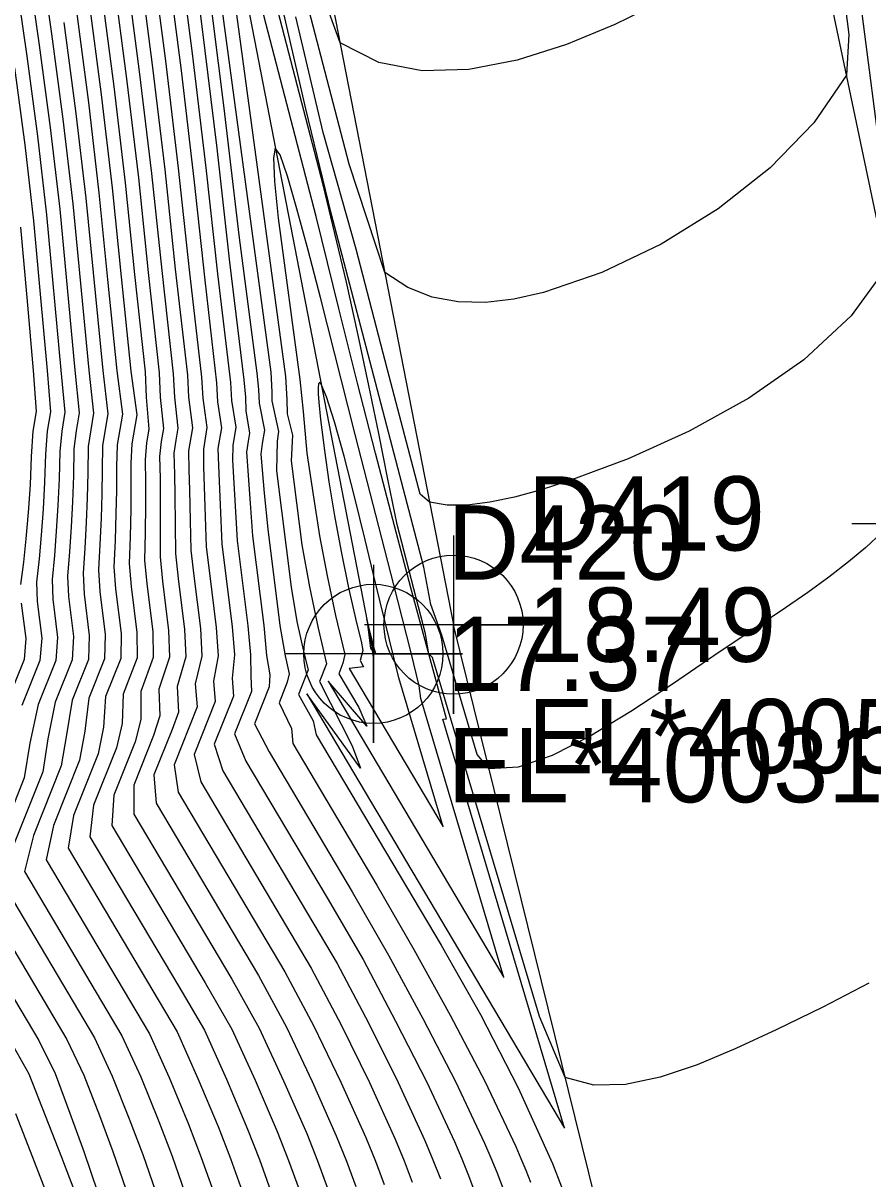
# Model space of a CAD drawing. Extents: x 2356077 to 2359823, y 225951 to 227822.
# Drawn here: x 2356562 to 2356590.47, y 226991.05 to 227029.98 of the extents above; entities that cross this region are included whole.
import ezdxf

# ---------------------------------------------------------------- set-up
doc = ezdxf.new("R2010")
doc.units = 0
for name, color, linetype in [('DTM Contours Major', 7, 'Continuous'), ('DTM Contours Minor', 7, 'Continuous'), ('Exist DTM Breakline', 7, 'Continuous'), ('Exist DTM Breakline Cogo Comment', 7, 'Continuous'), ('Exist DTM Breakline Cogo Elevation', 7, 'Continuous'), ('Exist DTM Breakline Cogo Number', 7, 'Continuous'), ('Exist DTM Breakline Cogo Point CELL', 7, 'Continuous'), ('Exist DTM Drainline', 7, 'Continuous'), ('Exist DTM Drainline Cogo Comment', 7, 'Continuous'), ('Exist DTM Drainline Cogo Elevation', 7, 'Continuous'), ('Exist DTM Drainline Cogo Number', 7, 'Continuous'), ('Exist DTM Drainline Cogo Point CELL', 7, 'Continuous'), ('PH Exist DTM Breakline', 7, 'Continuous')]:
    doc.layers.add(name, color=color, linetype=linetype)

msp = doc.modelspace()

# ---------------------------------------------------------------- linework, layer by layer
at = {"layer": 'DTM Contours Major'}
for points in [[(2356562.146, 227031.983), (2356562.543, 227029.242), (2356562.911, 227026.459), (2356563.232, 227023.708), (2356563.747, 227018.288), (2356563.891, 227016.855), (2356563.789, 227016.249), (2356563.711, 227015.637), (2356563.696, 227014.732), (2356563.666, 227013.859), (2356563.623, 227013.016), (2356563.566, 227012.172), (2356563.498, 227011.348), (2356563.527, 227010.662), (2356563.697, 227009.321), (2356563.65, 227008.532), (2356563.081, 227007.109), (2356562.838, 227005.873), (2356562.661, 227004.757), (2356561.675, 227002.287)], [(2356566.831, 227032.19), (2356567.322, 227028.379), (2356567.758, 227024.724), (2356568.12, 227021.326), (2356568.513, 227017.86), (2356568.555, 227017.22), (2356568.681, 227016.348), (2356568.564, 227015.651), (2356568.582, 227015.074), (2356568.693, 227012.428), (2356569.041, 227009.661), (2356569.124, 227008.697), (2356569.04, 227007.919), (2356569.088, 227007.307), (2356568.443, 227005.692), (2356568.735, 227004.791), (2356572.588, 226998.301), (2356573.635, 226996.303), (2356574.638, 226994.302), (2356575.538, 226992.346), (2356575.81, 226991.693), (2356576.062, 226991.047)], [(2356580.245, 226992.763), (2356576.14, 227006.531), (2356576.271, 227006.541), (2356575.071, 227010.959), (2356574.457, 227013.26), (2356573.875, 227015.495), (2356573.272, 227017.856), (2356572.641, 227020.369), (2356571.871, 227023.465), (2356569.76, 227031.581)], [(2356583.323, 227030.608), (2356581.943, 227029.932), (2356580.309, 227029.255), (2356578.653, 227028.729), (2356577.019, 227028.414), (2356575.449, 227028.369), (2356573.989, 227028.651), (2356572.681, 227029.32), (2356571.789, 227031.799)], [(2356564.629, 227031.103), (2356565.056, 227027.841), (2356565.441, 227024.605), (2356565.758, 227021.512), (2356566.109, 227018.232), (2356566.143, 227017.379), (2356566.236, 227016.308), (2356566.159, 227015.847), (2356566.117, 227015.269), (2356566.125, 227014.504), (2356566.125, 227013.766), (2356566.115, 227012.809), (2356566.096, 227011.887), (2356566.166, 227011.097), (2356566.369, 227009.487), (2356566.386, 227008.612), (2356565.971, 227007.464), (2356565.971, 227006.521), (2356565.771, 227005.773), (2356565.053, 227003.974), (2356564.99, 227002.958), (2356568.139, 226997.654), (2356569.031, 226996.092), (2356569.815, 226994.379), (2356570.561, 226992.65), (2356570.946, 226991.675), (2356571.302, 226990.691)], [(2356569.139, 227030.685), (2356570.838, 227018.078), (2356570.884, 227017.297), (2356570.897, 227016.821), (2356571.076, 227016.097), (2356571.031, 227015.234), (2356571.391, 227012.412), (2356571.647, 227010.997), (2356571.944, 227009.602), (2356572.229, 227008.4), (2356571.99, 227007.801), (2356573.084, 227005.632), (2356573.374, 227004.882), (2356571.564, 227007.386), (2356580.245, 226992.763)], [(2356561.315, 227001.008), (2356564.403, 226995.805), (2356565.005, 226994.511), (2356565.579, 226993.073), (2356566.033, 226991.873), (2356566.465, 226990.631)]]:
    msp.add_lwpolyline(points, dxfattribs=at)
at = {"layer": 'DTM Contours Minor'}
for points in [[(2356589.118, 227035.133), (2356589.829, 227029.592), (2356589.75, 227028.229), (2356588.649, 227026.624), (2356587.174, 227025.108), (2356585.425, 227023.729), (2356583.502, 227022.536), (2356581.505, 227021.579), (2356579.535, 227020.906), (2356578.537, 227020.685), (2356577.578, 227020.574), (2356576.661, 227020.591), (2356575.788, 227020.753), (2356574.963, 227021.079), (2356574.19, 227021.584), (2356572.993, 227025.233), (2356567.598, 227045.904)], [(2356590.499, 226997.637), (2356588.948, 226996.831), (2356587.376, 226996.073), (2356586.022, 226995.445), (2356584.715, 226994.895), (2356583.47, 226994.471), (2356582.304, 226994.225), (2356581.233, 226994.205), (2356580.271, 226994.461), (2356579.402, 226996.517), (2356575.797, 227008.611), (2356575.675, 227008.731), (2356575.56, 227009.409), (2356574.6, 227013.088), (2356574.286, 227014.618), (2356573.982, 227016.158), (2356573.651, 227017.769), (2356573.291, 227019.465), (2356572.9, 227021.257), (2356572.116, 227024.536), (2356567.913, 227040.693)], [(2356567.369, 227040.321), (2356570.348, 227018.221), (2356570.378, 227017.561), (2356570.386, 227017.254), (2356570.61, 227016.226), (2356570.556, 227015.903), (2356570.534, 227014.905), (2356571.029, 227010.98), (2356571.225, 227009.823), (2356571.475, 227008.724), (2356571.604, 227008.191), (2356571.276, 227007.368), (2356571.775, 227006.484), (2356571.879, 227006.008), (2356576.085, 226998.922), (2356577.411, 226996.585), (2356578.685, 226994.122), (2356579.839, 226991.566), (2356580.148, 226990.786)], [(2356567.478, 227034.095), (2356568.025, 227029.871), (2356568.525, 227025.767), (2356568.955, 227021.932), (2356569.44, 227017.969), (2356569.489, 227017.385), (2356569.507, 227016.915), (2356569.626, 227016.169), (2356569.58, 227015.894), (2356569.528, 227015.529), (2356569.648, 227013.81), (2356569.733, 227012.709), (2356570.114, 227009.694), (2356570.2, 227008.683), (2356570.313, 227008.03), (2356570.297, 227007.625), (2356569.8, 227006.382), (2356570.288, 227005.432), (2356573.087, 227000.716), (2356574.315, 226998.589), (2356575.468, 226996.455), (2356576.572, 226994.329), (2356577.551, 226992.255), (2356577.761, 226991.763), (2356577.96, 226991.275), (2356578.339, 226990.295)], [(2356567.183, 227032.957), (2356567.698, 227028.951), (2356568.161, 227025.104), (2356568.55, 227021.53), (2356568.983, 227017.87), (2356569.027, 227017.264), (2356569.172, 227016.373), (2356569.069, 227015.758), (2356569.06, 227015.263), (2356569.214, 227012.556), (2356569.577, 227009.682), (2356569.665, 227008.697), (2356569.673, 227007.98), (2356569.694, 227007.469), (2356569.122, 227006.037), (2356569.505, 227005.122), (2356572.241, 227000.514), (2356573.458, 226998.439), (2356574.552, 226996.368), (2356575.603, 226994.31), (2356576.538, 226992.304), (2356576.781, 226991.729), (2356577.008, 226991.16), (2356577.22, 226990.595)], [(2356562.554, 227032.446), (2356562.96, 227029.621), (2356563.34, 227026.744), (2356563.674, 227023.897), (2356564.218, 227018.286), (2356564.375, 227016.839), (2356564.189, 227015.723), (2356564.181, 227014.837), (2356564.16, 227013.985), (2356564.126, 227013.161), (2356564.078, 227012.296), (2356564.019, 227011.454), (2356564.055, 227010.748), (2356564.231, 227009.354), (2356564.198, 227008.55), (2356563.65, 227007.178), (2356563.461, 227006.006), (2356563.282, 227004.958), (2356562.349, 227002.622), (2356562.046, 227001.405), (2356565.332, 226995.87), (2356565.964, 226994.485), (2356566.575, 226992.981), (2356567.019, 226991.817), (2356567.44, 226990.617)], [(2356566.32, 227032.382), (2356566.793, 227028.712), (2356567.227, 227025.097), (2356567.595, 227021.673), (2356568.016, 227018.053), (2356568.059, 227017.352), (2356568.195, 227016.359), (2356568.074, 227015.634), (2356568.076, 227015.045), (2356568.137, 227013.354), (2356568.169, 227012.344), (2356568.276, 227011.452), (2356568.507, 227009.621), (2356568.572, 227008.669), (2356568.421, 227007.811), (2356568.475, 227007.127), (2356567.763, 227005.345), (2356567.984, 227004.429), (2356571.71, 226998.151), (2356572.718, 226996.236), (2356573.675, 226994.295), (2356574.543, 226992.386), (2356574.841, 226991.662), (2356575.116, 226990.944)], [(2356565.886, 227032.14), (2356566.348, 227028.575), (2356566.771, 227025.047), (2356567.128, 227021.691), (2356567.535, 227018.127), (2356567.578, 227017.378), (2356567.706, 227016.348), (2356567.576, 227015.57), (2356567.588, 227014.917), (2356567.608, 227014.254), (2356567.632, 227013.218), (2356567.65, 227012.229), (2356567.748, 227011.363), (2356567.973, 227009.586), (2356568.025, 227008.653), (2356567.803, 227007.723), (2356567.862, 227006.945), (2356567.085, 227005), (2356567.23, 227004.071), (2356570.821, 226998.021), (2356571.798, 226996.192), (2356572.711, 226994.308), (2356573.548, 226992.441), (2356573.87, 226991.649), (2356574.167, 226990.86)], [(2356565.465, 227031.809), (2356565.915, 227028.347), (2356566.326, 227024.916), (2356566.67, 227021.645), (2356567.059, 227018.171), (2356567.099, 227017.383), (2356567.216, 227016.335), (2356567.148, 227015.929), (2356567.081, 227015.492), (2356567.101, 227014.777), (2356567.115, 227014.087), (2356567.127, 227013.079), (2356567.133, 227012.113), (2356567.221, 227011.274), (2356567.438, 227009.553), (2356567.478, 227008.639), (2356567.189, 227007.638), (2356567.239, 227006.771), (2356567.018, 227006.187), (2356566.407, 227004.657), (2356566.479, 227003.707), (2356569.927, 226997.898), (2356570.876, 226996.157), (2356571.745, 226994.328), (2356572.552, 226992.504), (2356572.897, 226991.648), (2356573.215, 226990.791)], [(2356568.204, 227031.588), (2356568.761, 227027.114), (2356569.265, 227022.833), (2356569.881, 227018.189), (2356569.931, 227017.642), (2356569.96, 227017.177), (2356570.131, 227016.274), (2356570.054, 227015.815), (2356570.006, 227015.463), (2356570.12, 227014.147), (2356570.243, 227012.939), (2356570.653, 227009.693), (2356570.826, 227008.671), (2356570.963, 227008.066), (2356570.898, 227007.777), (2356570.623, 227007.088), (2356571.039, 227006.218), (2356571.086, 227005.716), (2356573.918, 227000.945), (2356575.171, 226998.773), (2356576.392, 226996.563), (2356577.563, 226994.338), (2356578.603, 226992.136), (2356578.774, 226991.737), (2356578.938, 226991.339), (2356579.095, 226990.942)], [(2356590.078, 227031.784), (2356591.115, 227023.708)], [(2356561.739, 227031.518), (2356562.125, 227028.862), (2356562.481, 227026.172), (2356562.789, 227023.517), (2356563.276, 227018.286), (2356563.406, 227016.87), (2356563.3, 227016.24), (2356563.232, 227015.552), (2356563.21, 227014.627), (2356563.171, 227013.735), (2356563.118, 227012.871), (2356563.054, 227012.047), (2356562.979, 227011.24), (2356563, 227010.572), (2356563.162, 227009.286), (2356563.099, 227008.508), (2356562.507, 227007.024), (2356562.222, 227005.731), (2356562.04, 227004.555), (2356561, 227001.952)], [(2356565.047, 227031.461), (2356565.485, 227028.099), (2356565.883, 227024.766), (2356566.214, 227021.584), (2356566.583, 227018.205), (2356566.621, 227017.382), (2356566.726, 227016.321), (2356566.654, 227015.887), (2356566.599, 227015.38), (2356566.613, 227014.639), (2356566.621, 227013.925), (2356566.622, 227012.942), (2356566.615, 227011.999), (2356566.694, 227011.185), (2356566.904, 227009.52), (2356566.932, 227008.626), (2356566.578, 227007.551), (2356566.604, 227006.647), (2356566.395, 227005.98), (2356565.73, 227004.315), (2356565.733, 227003.335), (2356569.033, 226997.776), (2356569.953, 226996.124), (2356570.78, 226994.353), (2356571.557, 226992.574), (2356571.923, 226991.657), (2356572.26, 226990.736)], [(2356564.212, 227030.738), (2356564.627, 227027.573), (2356564.999, 227024.435), (2356565.303, 227021.433), (2356565.635, 227018.253), (2356565.829, 227016.789), (2356565.666, 227015.81), (2356565.634, 227015.159), (2356565.635, 227014.37), (2356565.627, 227013.61), (2356565.607, 227012.677), (2356565.578, 227011.776), (2356565.638, 227011.009), (2356565.835, 227009.453), (2356565.839, 227008.597), (2356565.367, 227007.376), (2356565.34, 227006.394), (2356565.148, 227005.567), (2356564.376, 227003.634), (2356564.251, 227002.576), (2356567.245, 226997.532), (2356568.11, 226996.059), (2356568.85, 226994.407), (2356569.564, 226992.728), (2356569.967, 226991.7), (2356570.342, 226990.657)], [(2356590.927, 227012.814), (2356590.395, 227012.313), (2356589.816, 227011.832), (2356589.149, 227011.319), (2356588.439, 227010.807), (2356587.693, 227010.289), (2356585.279, 227008.668), (2356583.881, 227007.719), (2356582.477, 227006.791), (2356581.113, 227005.962), (2356579.833, 227005.312), (2356578.681, 227004.921), (2356577.702, 227004.867), (2356577.303, 227005.347), (2356576.106, 227009.361), (2356575.737, 227010.395), (2356575.5, 227011.655), (2356574.184, 227016.669), (2356572.386, 227023.579), (2356571.53, 227027.092), (2356570.718, 227030.596)], [(2356563.377, 227029.997), (2356563.769, 227027.025), (2356564.115, 227024.081), (2356564.69, 227018.28), (2356564.86, 227016.822), (2356564.68, 227015.748), (2356564.652, 227014.112), (2356564.628, 227013.309), (2356564.589, 227012.422), (2356564.539, 227011.56), (2356564.583, 227010.835), (2356564.766, 227009.387), (2356564.745, 227008.566), (2356564.216, 227007.242), (2356564.085, 227006.136), (2356563.904, 227005.159), (2356563.024, 227002.958), (2356562.779, 227001.798), (2356566.259, 226995.936), (2356566.924, 226994.46), (2356567.571, 226992.894), (2356568.004, 226991.771), (2356568.411, 226990.619)], [(2356563.794, 227030.369), (2356564.198, 227027.301), (2356564.557, 227024.261), (2356564.848, 227021.348), (2356565.162, 227018.269), (2356565.345, 227016.806), (2356565.173, 227015.777), (2356565.15, 227015.05), (2356565.144, 227014.24), (2356565.128, 227013.458), (2356565.098, 227012.549), (2356565.058, 227011.668), (2356565.111, 227010.922), (2356565.3, 227009.42), (2356565.292, 227008.582), (2356564.78, 227007.3), (2356564.712, 227006.266), (2356564.526, 227005.363), (2356563.7, 227003.295), (2356563.514, 227002.189), (2356567.186, 226996.003), (2356567.886, 226994.434), (2356568.568, 226992.81), (2356568.986, 226991.732), (2356569.378, 226990.633)], [(2356591.109, 227021.768), (2356589.905, 227020.117), (2356588.313, 227018.642), (2356586.453, 227017.346), (2356584.441, 227016.233), (2356582.393, 227015.306), (2356580.427, 227014.569), (2356579.462, 227014.26), (2356578.558, 227014.014), (2356577.723, 227013.84), (2356576.964, 227013.748), (2356576.287, 227013.748), (2356575.699, 227013.848), (2356575.376, 227014.118), (2356574.282, 227018.302), (2356573.224, 227022.369), (2356572.114, 227026.296), (2356571.189, 227030.19)], [(2356561.708, 227028.475), (2356562.053, 227025.878), (2356562.348, 227023.317), (2356562.576, 227020.854), (2356562.806, 227018.28), (2356562.921, 227016.885), (2356562.812, 227016.234), (2356562.754, 227015.466), (2356562.724, 227014.523), (2356562.676, 227013.613), (2356562.612, 227012.732), (2356562.539, 227011.93), (2356562.455, 227011.144), (2356562.471, 227010.495), (2356562.627, 227009.26), (2356562.558, 227008.507), (2356561.956, 227006.999)], [(2356578.199, 226997.838), (2356575.398, 227007.232), (2356575.352, 227007.657), (2356575.078, 227008.764), (2356574.495, 227011.06), (2356573.191, 227016.126), (2356572.016, 227020.743), (2356571.604, 227022.334), (2356571.229, 227023.728), (2356570.907, 227024.83), (2356570.658, 227025.541), (2356570.499, 227025.765), (2356570.442, 227025.444), (2356570.473, 227024.647), (2356570.59, 227023.415), (2356571.322, 227017.981), (2356571.434, 227016.897), (2356571.565, 227015.491), (2356571.77, 227014.089), (2356571.993, 227012.714), (2356572.242, 227011.362), (2356572.524, 227010.031), (2356572.847, 227008.717), (2356572.776, 227008.416), (2356572.634, 227008.061), (2356573.308, 227006.929), (2356573.585, 227006.298), (2356572.276, 227007.814), (2356578.199, 226997.838)], [(2356561.912, 227023.11), (2356562.127, 227020.736), (2356562.336, 227018.28), (2356562.436, 227016.901), (2356562.324, 227016.231), (2356562.274, 227015.381), (2356562.233, 227014.423), (2356562.172, 227013.499), (2356562.092, 227012.604), (2356562.008, 227011.828), (2356561.911, 227011.066)], [(2356576.153, 227002.912), (2356574.656, 227007.932), (2356573.87, 227011.123), (2356573.529, 227012.58), (2356573.169, 227014.037), (2356572.815, 227015.393), (2356572.491, 227016.546), (2356572.224, 227017.394), (2356572.038, 227017.836), (2356571.988, 227017.878), (2356571.957, 227017.829), (2356571.944, 227017.698), (2356571.947, 227017.491), (2356571.964, 227017.217), (2356572.021, 227016.626), (2356572.153, 227015.579), (2356572.307, 227014.529), (2356572.496, 227013.382), (2356572.716, 227012.18), (2356572.963, 227010.964), (2356573.235, 227009.777), (2356573.391, 227009.162), (2356573.453, 227008.846), (2356573.353, 227008.506), (2356573.474, 227008.297), (2356572.988, 227008.243), (2356576.153, 227002.912)], [(2356561.939, 227010.445), (2356562.089, 227009.251), (2356562.032, 227008.545), (2356561.433, 227007.044)], [(2356573.578, 227009.905), (2356573.701, 227008.931), (2356573.765, 227008.851), (2356573.809, 227008.601), (2356573.778, 227008.889), (2356573.72, 227009.229), (2356573.876, 227008.761), (2356573.578, 227009.905)], [(2356560.587, 227000.606), (2356563.474, 226995.743), (2356564.045, 226994.548), (2356564.574, 226993.189), (2356565.026, 226991.97), (2356565.46, 226990.704)], [(2356559.85, 227000.219), (2356562.526, 226995.712), (2356563.079, 226994.598), (2356563.577, 226993.269), (2356564.045, 226991.974), (2356564.509, 226990.611)], [(2356561.589, 226995.662), (2356562.191, 226994.587), (2356563.298, 226991.782), (2356563.888, 226990.222)], [(2356561.745, 226993.249), (2356562.32, 226991.782), (2356562.92, 226990.206)]]:
    msp.add_lwpolyline(points, dxfattribs=at)
at = {"layer": 'Exist DTM Breakline'}
for points in [[(2356554.802, 227220.421), (2356551.682, 227190.031), (2356554.693, 227150.844), (2356559.046, 227114.057), (2356563.68, 227075.466), (2356576.505, 227009.716)], [(2356592.929, 227013.119), (2356584.678, 227052.34), (2356580.201, 227083.43), (2356576.451, 227102.549), (2356583.173, 227120.277), (2356590.413, 227117.802), (2356595.556, 227101.99), (2356603.689, 227072.972), (2356610.454, 227075.196)]]:
    msp.add_lwpolyline(points, dxfattribs=at)
at = {"layer": 'Exist DTM Breakline Cogo Point CELL'}
for points in [[(2356592.929, 227016.119), (2356592.929, 227010.119), (2356592.929, 227013.119), (2356595.929, 227013.119), (2356589.929, 227013.119)], [(2356576.505, 227012.716), (2356576.505, 227006.716), (2356576.505, 227009.716), (2356579.505, 227009.716), (2356573.505, 227009.716)]]:
    msp.add_lwpolyline(points, dxfattribs=at)
msp.add_circle((2356576.505, 227009.716), 2.344, dxfattribs=at)
at = {"layer": 'Exist DTM Drainline'}
msp.add_lwpolyline([(2356548.776, 227304.309), (2356547.572, 227273.186), (2356546.306, 227228.878), (2356548.057, 227191.22), (2356550.765, 227150.688), (2356554.732, 227113.271), (2356560.954, 227074.926), (2356573.805, 227008.735)], dxfattribs=at)
at = {"layer": 'Exist DTM Drainline Cogo Point CELL'}
msp.add_lwpolyline([(2356573.805, 227011.735), (2356573.805, 227005.735), (2356573.805, 227008.735), (2356576.805, 227008.735), (2356570.805, 227008.735)], dxfattribs=at)
msp.add_circle((2356573.805, 227008.735), 2.344, dxfattribs=at)
at = {"layer": 'PH Exist DTM Breakline'}
msp.add_lwpolyline([(2356602.284, 226903.43), (2356593.48, 226937.541), (2356588.585, 226960.788), (2356576.505, 227009.716)], dxfattribs=at)

# ---------------------------------------------------------------- texts
at = {"layer": 'Exist DTM Breakline Cogo Comment'}
msp.add_text('EL*40051', height=2.5, dxfattribs=at).set_placement((2356579.005, 227004.716))
at = {"layer": 'Exist DTM Breakline Cogo Elevation'}
msp.add_text('18.49', height=2.5, dxfattribs=at).set_placement((2356579.005, 227008.466))
at = {"layer": 'Exist DTM Breakline Cogo Number'}
msp.add_text('D419', height=2.5, dxfattribs=at).set_placement((2356579.005, 227012.216))
at = {"layer": 'Exist DTM Drainline Cogo Comment'}
msp.add_text('EL*40031', height=2.5, dxfattribs=at).set_placement((2356576.305, 227003.735))
at = {"layer": 'Exist DTM Drainline Cogo Elevation'}
msp.add_text('17.37', height=2.5, dxfattribs=at).set_placement((2356576.305, 227007.485))
at = {"layer": 'Exist DTM Drainline Cogo Number'}
msp.add_text('D420', height=2.5, dxfattribs=at).set_placement((2356576.305, 227011.235))

doc.saveas('drawing.dxf')
